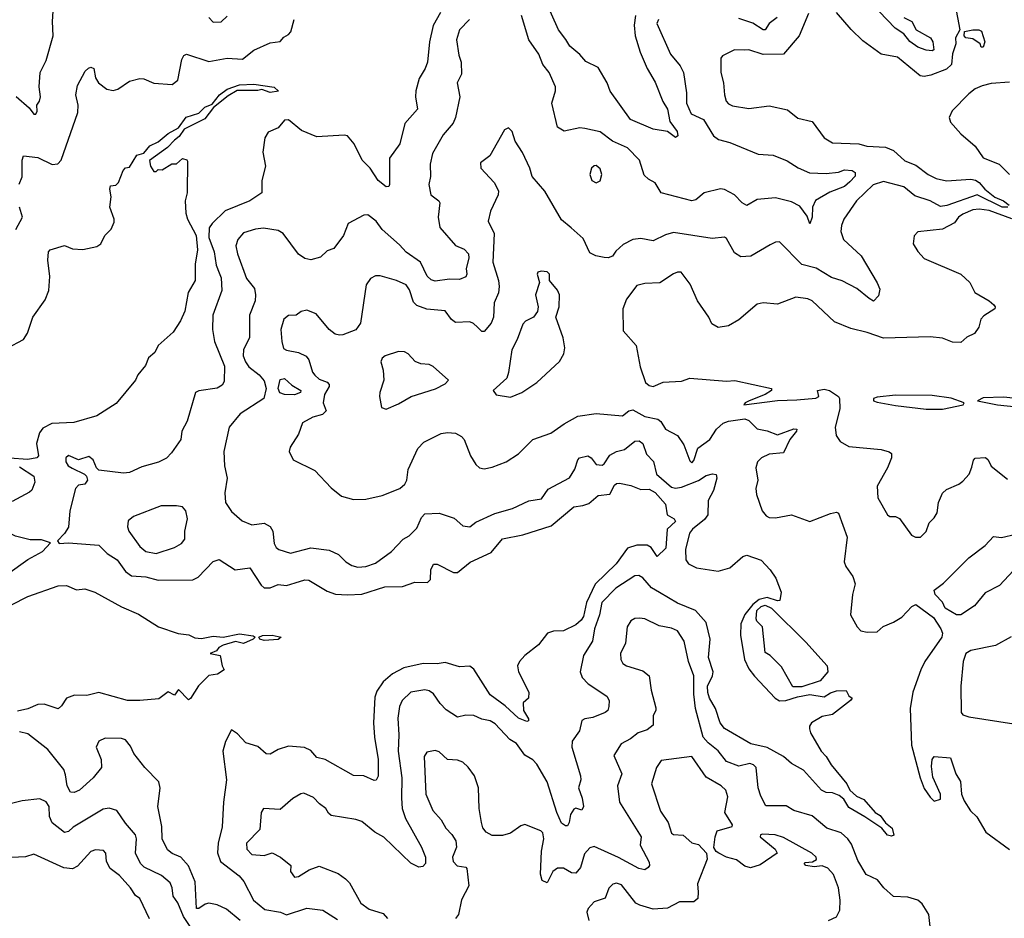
# Model space of a CAD drawing. Extents: x 1552294 to 1694791, y 811929 to 917222.
# Tile 412 of 643: x 1654996 to 1659829, y 835016 to 839424. Entities that reach past the tile are written whole.
import ezdxf

# ---------------------------------------------------------------- set-up
doc = ezdxf.new("R2010")
doc.units = 0

msp = doc.modelspace()

# ---------------------------------------------------------------- linework, layer by layer
at = {"layer": '0CON10XD'}
for points in [[(1658018.9, 839445), (1658012.6, 839397.4), (1658016.3, 839345), (1658040.9, 839265), (1658076.2, 839185), (1658115, 839118), (1658152.4, 839022.4), (1658175.6, 838985), (1658186.2, 838925), (1658222.5, 838875), (1658226, 838855), (1658215, 838846.7), (1658175, 838876.2), (1658105, 838887.5), (1657994.3, 838935), (1657893.8, 839073.8), (1657879.6, 839115), (1657835, 839188.8), (1657775, 839219.4), (1657745, 839253.6), (1657695.7, 839295), (1657676.8, 839326.8), (1657640.8, 839375), (1657565.3, 839545)], [(1654977.7, 839047.7), (1655041.7, 838991.7), (1655065, 838961.2), (1655075, 838960), (1655081.2, 838975), (1655079.2, 839005), (1655093.1, 839025), (1655097.9, 839045), (1655091.1, 839095), (1655095.8, 839165), (1655126, 839224), (1655160.4, 839345), (1655157.1, 839415), (1655162.3, 839492.3)], [(1659587.1, 839495), (1659611.2, 839375), (1659590, 839335), (1659590.8, 839305), (1659575, 839256.2), (1659569.2, 839205), (1659545, 839181.6), (1659468.7, 839151.3), (1659435, 839145.3), (1659415, 839149.1), (1659305, 839240.5), (1659224.2, 839255), (1659135, 839320.8), (1659076.7, 839376.7), (1659005, 839459.5)], [(1657061, 839459), (1657025.2, 839395), (1657007.3, 839315), (1656997.3, 839215), (1656986.7, 839185), (1656955.8, 839135), (1656940, 839075), (1656938, 839045), (1656949.2, 838985), (1656886.9, 838915), (1656862.3, 838815), (1656811.5, 838745), (1656811.5, 838695), (1656811.2, 838615), (1656807.5, 838605), (1656795, 838604.2), (1656755, 838635.7), (1656715.8, 838695.8), (1656677.5, 838735), (1656638.2, 838815), (1656605, 838854.4), (1656588, 838858), (1656455, 838849.5), (1656379.7, 838879.7), (1656315, 838933.2), (1656295, 838931.5), (1656265, 838892.9), (1656215, 838872.5), (1656198.5, 838845), (1656189.4, 838775), (1656201.9, 838705), (1656184.7, 838635.3), (1656185, 838574.2), (1656125.8, 838535), (1656005, 838486.5), (1655940.4, 838425), (1655926.4, 838403.6), (1655924.8, 838355), (1655950.8, 838285), (1655960.6, 838220.6), (1655975, 838182), (1655985, 838157.5), (1655988.5, 838095), (1655943.9, 837975), (1655942.9, 837905), (1655952, 837845), (1656000.9, 837725), (1656000.2, 837649.8), (1655989.1, 837630.9), (1655965, 837616.9), (1655875, 837603.3), (1655859.2, 837595), (1655817.1, 837455), (1655792, 837405), (1655786.2, 837365), (1655741.3, 837298.7), (1655716.3, 837273.7), (1655676.9, 837253.1), (1655595, 837231.2), (1655535, 837203.5), (1655505, 837199.5), (1655384.5, 837214.5), (1655372.5, 837225), (1655356.9, 837265), (1655335, 837281.1), (1655285, 837264.5), (1655235, 837286.9), (1655222.9, 837275), (1655221.5, 837255), (1655233.5, 837235), (1655253.9, 837223.9), (1655314, 837195), (1655324, 837185), (1655328, 837165), (1655315, 837146), (1655285, 837140), (1655270, 837125), (1655241.5, 837015), (1655235.6, 836935), (1655216.5, 836903.5), (1655181.7, 836868.3), (1655190, 836855), (1655235, 836857.5), (1655385, 836846.1), (1655425.2, 836805.2), (1655474.6, 836775), (1655515, 836717.8), (1655545.4, 836695.4), (1655615, 836690.4), (1655675, 836675.3), (1655845, 836675.6), (1655871.1, 836688.9), (1655945, 836765.6), (1655975, 836775.6), (1656053.3, 836725), (1656125, 836735.8), (1656180.3, 836650.3), (1656195, 836637.3), (1656225, 836637.1), (1656265, 836653.1), (1656305, 836648.8), (1656348.6, 836661.4)], [(1655924.5, 839435), (1655945, 839412.5), (1655985, 839413.1), (1656015, 839442)], [(1658131.1, 839425), (1658122.9, 839405), (1658191.1, 839255), (1658237.2, 839197.2), (1658253.9, 839165), (1658269.4, 839065), (1658269.5, 839015), (1658292.5, 838962.5), (1658352, 838935), (1658400.9, 838855), (1658426.7, 838836.7), (1658481.1, 838821.1), (1658620, 838765), (1658695, 838760), (1658762.2, 838732.2), (1658817.1, 838697.1), (1658872.4, 838672.4), (1658955, 838668.8), (1659015, 838676.5), (1659045, 838687.8), (1659082.5, 838685), (1659097.5, 838675), (1659096.7, 838656.7), (1659071.1, 838628.9), (1659044.4, 838605), (1658972.6, 838577.4), (1658902.5, 838537.5), (1658887.1, 838505), (1658885.4, 838454.6), (1658875, 838422.5), (1658860.5, 838460.5), (1658825, 838509.4), (1658785, 838530.4), (1658705, 838550.6), (1658615, 838542.5), (1658565, 838513.3), (1658541.5, 838525), (1658505, 838565.3), (1658455, 838590.8), (1658435, 838594.2), (1658355, 838575.4), (1658315, 838540.5), (1658294.5, 838535.5), (1658145, 838574.4), (1658115, 838623.8), (1658081.5, 838641.5), (1658061.4, 838661.4), (1658038.9, 838735), (1657979.4, 838795), (1657905, 838827.8), (1657845, 838873.3), (1657769.1, 838890.9), (1657745, 838893.8), (1657667.9, 838877.9), (1657636.2, 838896.2), (1657607.1, 839015), (1657626.2, 839075), (1657626.4, 839095), (1657595.4, 839165), (1657563.6, 839205), (1657543.6, 839255), (1657494.6, 839324.6), (1657459.2, 839445)], [(1658867.5, 839455), (1658822.5, 839345), (1658745.6, 839255), (1658645, 839252.8), (1658575, 839275.5), (1658555, 839274), (1658505, 839275.8), (1658445, 839247.5), (1658436.7, 839235), (1658436.9, 839165), (1658450.8, 839115), (1658455.8, 839055), (1658464.3, 839025), (1658475, 839011.4), (1658495, 839002.2), (1658575, 838988.9), (1658675, 839001.1), (1658765, 838982.5), (1658815, 838941.1), (1658885, 838924.3), (1658944.7, 838844.7), (1658985, 838820), (1659115, 838814.4), (1659153.9, 838803.9), (1659245, 838798.4), (1659285, 838782.3), (1659341.2, 838731.2), (1659395, 838711.1), (1659455, 838664.1), (1659494.4, 838645), (1659545, 838633.8), (1659665, 838642.1), (1659687.6, 838637.6), (1659705, 838626.1), (1659733, 838593), (1659782.9, 838552.9), (1659825, 838535.3), (1659853.3, 838515)], [(1659335, 839434.1), (1659374.8, 839414.8), (1659395.4, 839375), (1659467, 839335), (1659477.2, 839315), (1659483.3, 839276.7), (1659475, 839272.1), (1659445.8, 839274.2), (1659405, 839288.7), (1659365, 839317), (1659335.8, 839355), (1659292.9, 839382.9), (1659215.3, 839465)], [(1654993.1, 838616.9), (1655007.4, 838652.6), (1655007.8, 838735), (1655015, 838756.2), (1655085, 838748.6), (1655155, 838714.4), (1655182.5, 838717.5), (1655199.4, 838735), (1655281.9, 838968.1), (1655283.2, 839005), (1655272.1, 839055), (1655279.3, 839100.7), (1655317.9, 839172.1), (1655333, 839187), (1655345, 839192), (1655359.2, 839185), (1655368.6, 839138.6), (1655382.9, 839115), (1655423.1, 839083.1), (1655455, 839076.7), (1655477, 839083), (1655535, 839123.1), (1655585, 839135.6), (1655605, 839133.5), (1655655, 839112.7), (1655745, 839105.8), (1655772.2, 839127.8), (1655791.2, 839228.8), (1655801.9, 839248.1), (1655815, 839254.4), (1655925, 839219.1), (1656015, 839234.6), (1656089.3, 839230.7), (1656145, 839274.2), (1656225, 839310.6), (1656275, 839316.7), (1656292.3, 839337.7), (1656315, 839351.2), (1656327.1, 839365), (1656342.9, 839425)], [(1657203.1, 839425), (1657154.4, 839375), (1657140.6, 839325), (1657150.6, 839250.6), (1657162, 839215), (1657163.9, 839156.1), (1657143.8, 839115), (1657155.6, 839045), (1657135.4, 838945), (1657122.9, 838917.1), (1657075, 838859.2), (1657021.7, 838768.3), (1657011.1, 838715), (1657012.7, 838655), (1657003.3, 838615), (1657014.6, 838564.6), (1657052.9, 838535), (1657057.3, 838525), (1657049.2, 838455), (1657057.5, 838405), (1657135, 838315.6), (1657178.1, 838298.1), (1657198.1, 838275), (1657200, 838255), (1657187.3, 838202.7), (1657191.1, 838175), (1657185, 838161.9), (1657155, 838149.6), (1657105, 838150.6), (1657035, 838141.8), (1657015, 838147.5), (1656996.7, 838166.7), (1656962.9, 838235), (1656893, 838283), (1656860.4, 838320.4), (1656775.4, 838395.4), (1656745.8, 838435), (1656705, 838467.1), (1656685, 838464.4), (1656608, 838425), (1656584.5, 838365), (1656537.9, 838302.1), (1656505, 838290), (1656471.7, 838258.3), (1656424.2, 838245.8), (1656395, 838253.3), (1656365, 838274.4), (1656288.5, 838375), (1656265, 838390), (1656191.8, 838401.8), (1656153.2, 838396.8), (1656095, 838378.5), (1656067.3, 838345), (1656056.2, 838315), (1656064.2, 838275), (1656108.9, 838155), (1656148.2, 838105), (1656154, 838075), (1656151.5, 838045), (1656124.6, 837975), (1656123.2, 837865), (1656094.7, 837805), (1656093.3, 837775), (1656103.5, 837745), (1656120.6, 837720.6), (1656171.3, 837681.3), (1656195, 837651.8), (1656205.9, 837615), (1656194.7, 837565.3), (1656078.8, 837491.2), (1656024.7, 837425.2), (1655998, 837305), (1656001.9, 837235), (1656013.6, 837175), (1656003.5, 837103.5), (1656006.1, 837056.1), (1656035, 837011.2), (1656087.5, 836965), (1656135, 836946), (1656195, 836954), (1656225, 836938), (1656238.9, 836915), (1656244.7, 836854.7), (1656254.5, 836835), (1656268, 836825), (1656325, 836807.1), (1656425, 836833.5), (1656515, 836822.2), (1656560.7, 836800.7), (1656596.2, 836765), (1656626.3, 836746.3), (1656655, 836738.7), (1656695, 836742.3), (1656742.2, 836757.8), (1656821.4, 836815), (1656878.6, 836875), (1656908.1, 836891.9), (1656945, 836929.6), (1656967.8, 836982.2), (1656985, 836999.4), (1657055, 837003.1), (1657127.9, 836977.9), (1657171.7, 836941.7), (1657205, 836936), (1657235, 836958.8), (1657327.6, 837002.4), (1657415, 837026.2), (1657495, 837063.8), (1657556.8, 837073.2), (1657589.4, 837120.6), (1657695, 837175.8), (1657720.5, 837219.5), (1657734.7, 837265), (1657744.4, 837275), (1657785, 837284.6), (1657800.5, 837275), (1657825, 837242.7), (1657855, 837238.8), (1657865.4, 837245), (1657892.3, 837287.7), (1657924.5, 837305.5), (1657964.8, 837315.2), (1658015, 837356.9), (1658037.2, 837357.3), (1658055, 837345.5), (1658072.3, 837292.3), (1658106.6, 837256.6), (1658121.8, 837195), (1658195, 837130.5), (1658215, 837125.5), (1658245, 837131.1), (1658327.1, 837162.9), (1658365, 837188.1), (1658396.1, 837196.1), (1658415, 837192.5), (1658418, 837175), (1658401.9, 837115), (1658374.5, 837065), (1658373.9, 836995), (1658357.8, 836972.2), (1658298.8, 836925), (1658283.8, 836905), (1658263.8, 836825), (1658265.5, 836775), (1658278.1, 836755), (1658317.5, 836735), (1658425, 836719.2), (1658481.5, 836735), (1658545, 836790), (1658565, 836796.7), (1658635, 836772.2), (1658680, 836725), (1658707.8, 836685), (1658734.2, 836615), (1658726.2, 836575), (1658715, 836572.9), (1658665, 836589.6), (1658625, 836580.4), (1658593.8, 836555), (1658555, 836505.5), (1658535, 836460), (1658534.7, 836405.2), (1658554.3, 836285), (1658575, 836239.4), (1658603.2, 836203.2), (1658703.6, 836095), (1658725, 836083.1), (1658756.6, 836083.4), (1658813, 836103), (1658875, 836113.1), (1658945, 836102.5), (1658975, 836122.5), (1659005, 836131.9), (1659053, 836133), (1659065, 836107.5), (1659082.5, 836095), (1659073.3, 836085), (1658985, 836015.4), (1658934.1, 836005.9), (1658882.5, 835975), (1658871.8, 835958.2), (1658872.2, 835945), (1658877.8, 835925), (1658930, 835835), (1658955, 835810), (1658978.3, 835768.3), (1659056, 835675), (1659071.2, 835645), (1659104, 835615), (1659138.9, 835598.9), (1659195, 835534.3), (1659219.6, 835519.6), (1659245, 835484.3), (1659278.3, 835458.3), (1659286.8, 835423.2), (1659275, 835418.8), (1659255, 835423.2), (1659227.5, 835457.5), (1659144.1, 835514.1)], [(1658713.1, 839435), (1658673.8, 839406.2), (1658655, 839374.6), (1658645, 839373.6), (1658595, 839406.4), (1658525, 839430)], [(1659725, 839290), (1659715, 839290), (1659710, 839305), (1659675, 839330), (1659640, 839335), (1659632.5, 839345), (1659633.3, 839366.7), (1659675, 839373.8), (1659703.6, 839373.6), (1659717.3, 839367.3), (1659732.5, 839315), (1659725, 839290)], [(1654935, 837812.5), (1655014.2, 837855.8), (1655034.3, 837885.7), (1655060.8, 837965), (1655120.5, 838049.5), (1655139.4, 838095), (1655144.4, 838164.4), (1655134.4, 838245), (1655138, 838285), (1655145.7, 838294.3), (1655215, 838316), (1655255, 838300), (1655305, 838296), (1655375, 838312), (1655393.3, 838325), (1655413.8, 838365), (1655444.1, 838395.9), (1655460, 838430), (1655460, 838445), (1655438.5, 838505), (1655444.3, 838555.7), (1655437.5, 838592.5), (1655441.7, 838608.3), (1655467, 838613), (1655480, 838625), (1655503.3, 838685), (1655515, 838697.5), (1655535, 838700), (1655570, 838760), (1655605, 838769.4), (1655634, 838806), (1655675, 838825.5), (1655724.4, 838865.6), (1655776, 838894), (1655813.3, 838946.7), (1655875, 838965.3), (1655904.8, 838995.2), (1655940.9, 839009.1), (1655977.1, 839055), (1656015, 839082.8), (1656075, 839104.7), (1656145, 839108.4), (1656245, 839092.5), (1656266.3, 839073.7), (1656225, 839067.2), (1656185, 839082.3), (1656165, 839077.1), (1656063.7, 839076.4), (1656019.6, 839050.4), (1655947, 838993), (1655905, 838937.7), (1655803.2, 838886.8), (1655778.4, 838851.6), (1655756.2, 838833.8), (1655722.1, 838797.9), (1655633.3, 838733.3), (1655637.5, 838705), (1655655, 838680), (1655665, 838680), (1655675, 838690), (1655695, 838687.5), (1655743, 838717), (1655765, 838717.5), (1655795, 838742.5), (1655816.7, 838736.7), (1655819.3, 838729.3), (1655817.5, 838575), (1655807.5, 838535), (1655811.4, 838475), (1655819.2, 838445), (1655862.3, 838365), (1655868.8, 838295), (1655857.2, 838225), (1655856.9, 838145), (1655822.7, 838085), (1655806.2, 837995), (1655785, 837946), (1655748.6, 837891.4), (1655675, 837826.2), (1655658.9, 837791.1), (1655628, 837765), (1655612.9, 837727.1), (1655575, 837682.5), (1655563.8, 837655), (1655469.3, 837540.7), (1655375, 837481.2), (1655262.2, 837447.8), (1655153.3, 837443.3), (1655109.9, 837420.1), (1655092.9, 837397.1), (1655077.7, 837345), (1655087.5, 837285), (1655079.2, 837275), (1655035, 837267.2), (1654946.2, 837273.8)], [(1659855, 839117.5), (1659765, 839111.5), (1659719.6, 839100.4), (1659685.8, 839085), (1659655, 839060.6), (1659573.2, 838976.8), (1659558, 838945), (1659565, 838921.2), (1659615, 838863.8), (1659685, 838803.8), (1659725.7, 838745.7), (1659804.2, 838715), (1659853.9, 838663.9)], [(1659846.3, 838503.7), (1659818.9, 838505), (1659695, 838564.9), (1659547.3, 838512.7), (1659515, 838508), (1659465, 838535.4), (1659390.3, 838560.3), (1659335, 838604.8), (1659235, 838629.7), (1659185, 838614.7), (1659102.9, 838535), (1659041.4, 838445), (1659029.2, 838415), (1659025.8, 838385), (1659040, 838345), (1659125.6, 838265), (1659205, 838133.8), (1659217.5, 838102.5), (1659210.7, 838069.3), (1659186.4, 838043.6), (1659165, 838056), (1659104.8, 838104.8), (1659032.2, 838142.2), (1658980, 838160), (1658905, 838205.4), (1658835, 838222.5), (1658725, 838333.8), (1658705, 838332), (1658679.7, 838320.3), (1658585, 838264), (1658535, 838260), (1658505, 838280), (1658465, 838350), (1658455, 838358), (1658395, 838351.4), (1658205, 838380.5), (1658165, 838368.9), (1658105, 838339.4), (1658045, 838351.2), (1658005, 838346.4), (1657958.5, 838321.5), (1657921.3, 838288.7), (1657905, 838264.4), (1657885, 838256.4), (1657865, 838256.8), (1657824, 838265), (1657795, 838280.6), (1657761.4, 838351.4), (1657702.2, 838402.2), (1657655, 838442), (1657573.2, 838583.2), (1657510.8, 838655), (1657500, 838695), (1657463.4, 838773.4), (1657428.3, 838828.3), (1657413.8, 838875), (1657395, 838893.8), (1657375, 838883.8), (1657304, 838756), (1657258.3, 838721.7), (1657260, 838695), (1657325, 838626.2), (1657346, 838585), (1657344, 838565), (1657307.5, 838485), (1657295.8, 838435), (1657325.4, 838375.4), (1657318.2, 838235), (1657346.4, 838145), (1657348.6, 838115), (1657345.3, 838084.8), (1657325.4, 838035), (1657321.5, 837965), (1657310.4, 837935), (1657275, 837894.4), (1657264, 837895), (1657242.2, 837915), (1657224, 837934), (1657205, 837942.5), (1657135, 837938.6), (1657115, 837954), (1657085, 837995.8), (1656995, 838004.6), (1656945, 838022.2), (1656928.5, 838038.5), (1656909.5, 838099.5), (1656892.9, 838122.9), (1656845, 838145.3), (1656765, 838167.8), (1656742.2, 838167.8), (1656717.5, 838155), (1656697, 838123), (1656668.1, 837935), (1656645, 837902.5), (1656581.7, 837878.3), (1656565, 837875.7), (1656545, 837881.4), (1656515, 837903.8), (1656451.8, 837981.8), (1656405, 837999.5), (1656377.5, 837992.5), (1656353.3, 837975), (1656315, 837973.1), (1656292, 837955), (1656278.3, 837905), (1656282.2, 837845), (1656291.5, 837811.5), (1656305, 837802.1), (1656365, 837792), (1656402.7, 837772.7), (1656414.5, 837755), (1656433.8, 837695), (1656445, 837680), (1656465, 837661.3), (1656505, 837645.2), (1656514.1, 837635), (1656514.7, 837625), (1656492.5, 837585), (1656486, 837545), (1656499.5, 837505), (1656482.4, 837487.6), (1656435, 837474.5), (1656383.9, 837446.1), (1656365, 837390), (1656323, 837327), (1656318.8, 837305), (1656338, 837265), (1656445, 837212.5), (1656525, 837126.7), (1656575, 837086.7), (1656635, 837070.6), (1656695, 837071.8), (1656775, 837090), (1656862, 837125), (1656886, 837145), (1656896.2, 837165), (1656902.8, 837217.2), (1656949.5, 837320.5), (1656979.1, 837350.9), (1657065, 837394.4), (1657095, 837398.9), (1657135, 837395.5), (1657165, 837379.4), (1657176.7, 837365), (1657208.1, 837285), (1657235, 837242), (1657253.3, 837225), (1657275, 837221.1), (1657315, 837228.2), (1657383.8, 837255), (1657443.8, 837295), (1657515, 837364), (1657603.3, 837395), (1657668, 837442), (1657735, 837479.4), (1657825, 837492.9), (1657955, 837480), (1657985, 837505.6), (1658005, 837509.4), (1658065, 837477.5), (1658128.8, 837465), (1658142.9, 837452.9), (1658165, 837415.6), (1658224.6, 837384.6), (1658255, 837339.2), (1658285, 837260.6), (1658295, 837250.9), (1658305, 837261.9), (1658325, 837322.9), (1658382.7, 837365), (1658416.2, 837415), (1658448.2, 837445), (1658474.2, 837455), (1658555, 837466.7), (1658575, 837458.5), (1658585.9, 837445.9), (1658615, 837416.4), (1658665, 837406.6), (1658715, 837387.8), (1658795, 837416.6), (1658810, 837415), (1658809.3, 837405), (1658776.8, 837365), (1658745, 837299.4), (1658675, 837293.2), (1658637.3, 837275), (1658617.5, 837255), (1658608.8, 837225), (1658619.2, 837165), (1658609.2, 837125), (1658612.3, 837095), (1658640.8, 837015), (1658660.3, 836990.3), (1658675, 836981.4), (1658705, 836980), (1658785, 836994.4), (1658875, 836962.9), (1658975, 837001.2), (1659005, 837008.8), (1659015, 837003.3), (1659057.3, 836885), (1659042.5, 836765), (1659051.7, 836741.7), (1659085, 836693.3), (1659096.8, 836656.8), (1659084.3, 836605), (1659073.8, 836505), (1659105.9, 836445.9), (1659125, 836426.7), (1659155, 836420), (1659205, 836421.4), (1659233.4, 836446.6), (1659285, 836467.8), (1659325, 836493.6), (1659375, 836545.4), (1659395, 836555.4), (1659480.8, 836490.8), (1659517.7, 836435), (1659525.5, 836415), (1659521.6, 836395), (1659438.3, 836275), (1659418.3, 836235), (1659379.3, 836125), (1659366.6, 836045), (1659374, 835865), (1659415, 835704), (1659435, 835652), (1659465, 835610), (1659485, 835590), (1659515, 835600), (1659516, 835624), (1659478.4, 835708.4), (1659471.1, 835761.1), (1659474.5, 835795.5), (1659485, 835808.8), (1659565, 835803.3), (1659590.8, 835725), (1659613.6, 835686.4), (1659619.2, 835625), (1659632.1, 835592.1), (1659663.5, 835543.5), (1659694.1, 835514.1), (1659738.3, 835438.3), (1659853.6, 835353.6)], [(1657825, 838624.3), (1657845, 838634), (1657853.8, 838665), (1657845, 838692.9), (1657825, 838708.2), (1657815, 838707.3), (1657801.8, 838695), (1657794.6, 838665), (1657804.6, 838634.6), (1657825, 838624.3)], [(1654976.7, 838395), (1655009.4, 838455), (1654995, 838504)], [(1659865, 838447), (1659755, 838487.6), (1659705, 838495.3), (1659675, 838490.7), (1659625, 838469.7), (1659604.4, 838455), (1659585, 838428), (1659525, 838396.2), (1659405, 838383.3), (1659386.1, 838363.9), (1659382, 838325), (1659405, 838286.2), (1659435, 838252), (1659615.4, 838175.4), (1659658.8, 838135), (1659683.8, 838085), (1659754, 838045), (1659777.5, 838025), (1659784.2, 838015), (1659782.5, 838005), (1659728.8, 837971.2), (1659714.2, 837955), (1659704.2, 837915), (1659682.5, 837885), (1659645, 837866.7), (1659615, 837841.2), (1659575, 837842.7), (1659525, 837862.2), (1659465, 837868), (1659235, 837861.9), (1659155, 837890), (1659075, 837909.2), (1658995, 837942.5), (1658885, 838045.6), (1658864.6, 838054.6), (1658805, 838062.5), (1658715, 838029.1), (1658645, 838034.4), (1658615, 838028.1), (1658525, 837952), (1658475, 837922), (1658423.9, 837913.9), (1658392.7, 837932.7), (1658378.8, 837965), (1658323.1, 838045), (1658287, 838127), (1658242.5, 838185), (1658225, 838185.6), (1658205, 838176.9), (1658137.2, 838132.8), (1658065, 838129.4), (1658025, 838120.8), (1657975, 838053.8), (1657956.7, 838005), (1657957.7, 837897.7), (1658022.5, 837825), (1658041.4, 837721.4), (1658067.5, 837645), (1658085, 837630), (1658105, 837624), (1658153.8, 837646.2), (1658245, 837651.4), (1658285, 837666), (1658465, 837650), (1658505.8, 837654.2), (1658686.7, 837615), (1658686.2, 837605), (1658655.2, 837584.8), (1658577.1, 837555), (1658556.2, 837545), (1658550, 837535), (1658715, 837555.2), (1658809.6, 837559.6), (1658902.9, 837567.1), (1658918.9, 837575), (1658911.2, 837605), (1658945, 837611.8), (1658970.6, 837605), (1659015, 837575.6), (1659019.5, 837565), (1659022.1, 837515), (1658997.8, 837425), (1659004.2, 837384.2), (1659023.8, 837355), (1659065, 837330), (1659225, 837315.6), (1659264.3, 837304.3), (1659275.5, 837295.5), (1659275.7, 837275), (1659255.6, 837225), (1659204.6, 837135), (1659208.3, 837078.3), (1659255.8, 836995.8), (1659266.2, 836986.2), (1659295, 836986.2), (1659315, 836976.7), (1659373.8, 836895), (1659392.5, 836885), (1659416.7, 836885), (1659445, 836912.5), (1659460, 836955), (1659485, 836980), (1659499.2, 837005), (1659505.7, 837055), (1659525, 837102), (1659545, 837119.2), (1659605, 837145.6), (1659625, 837160.6), (1659656.7, 837195), (1659669.4, 837229.4), (1659676.9, 837263.1), (1659685, 837273.8), (1659735.8, 837275.8), (1659750, 837265), (1659765, 837233.8), (1659845, 837170)], [(1657405, 837572.5), (1657460, 837595), (1657535, 837644), (1657645, 837747.5), (1657666.9, 837785), (1657671.9, 837815), (1657663.7, 837863.7), (1657627.5, 837965), (1657643.1, 838015), (1657645.5, 838075), (1657635, 838098), (1657596.7, 838145), (1657595.8, 838175), (1657585, 838186.7), (1657555, 838190), (1657538.8, 838185), (1657536, 838175), (1657548, 838135), (1657527.1, 838075), (1657540, 838015), (1657537.7, 837992.3), (1657518, 837965), (1657478, 837945), (1657465, 837930), (1657437.8, 837855), (1657412.2, 837805), (1657395.9, 837694.1), (1657386.2, 837665), (1657320, 837605), (1657335, 837583.8), (1657405, 837572.5)], [(1656795, 837513.3), (1656855, 837538.8), (1656917.5, 837575), (1657036.8, 837613.2), (1657085, 837637.5), (1657100, 837655), (1657025, 837722), (1657005, 837732), (1656965, 837736), (1656937.3, 837747.3), (1656902, 837785), (1656885, 837794.3), (1656855, 837796.9), (1656790, 837775), (1656775.7, 837764.3), (1656768, 837745), (1656780, 837705), (1656782.5, 837655), (1656763.3, 837595), (1656762.5, 837575), (1656771.7, 837521.7), (1656795, 837513.3)], [(1656345, 837584.5), (1656295.7, 837585.7), (1656273, 837593), (1656265.2, 837615), (1656275, 837659.5), (1656295, 837663.9), (1656331.9, 837631.9), (1656375, 837605.6), (1656373.5, 837595), (1656345, 837584.5)], [(1659445, 837512.9), (1659525, 837513.5), (1659627.5, 837535), (1659631.2, 837545), (1659568, 837568), (1659475, 837580), (1659295, 837582.5), (1659205, 837572.6), (1659186.5, 837565), (1659187.5, 837555), (1659205, 837547.5), (1659295, 837530.9), (1659445, 837512.9)], [(1659935, 837560.8), (1659825, 837572.5), (1659725, 837569.2), (1659696.7, 837555), (1659795, 837534.8), (1659985.6, 837514.4)], [(1654995, 837230.4), (1655064.4, 837185), (1655070.8, 837155), (1655055, 837116.7), (1655044.5, 837105.5), (1654958.8, 837061.2)], [(1656348.6, 836661.4), (1656395, 836675.9), (1656415, 836675.3), (1656505, 836620.9), (1656546.6, 836606.6), (1656605, 836602.7), (1656675, 836605.5), (1656788.6, 836641.4), (1656875, 836643.9), (1656935, 836665.5), (1656997.5, 836662.5), (1657012.5, 836677.5), (1657013.8, 836725), (1657026.6, 836753.4), (1657045, 836753.3), (1657125, 836711.9), (1657145, 836712.2), (1657207.3, 836762.7), (1657310.1, 836809.9), (1657365, 836877.9), (1657465, 836897.3), (1657605, 836941), (1657715, 837034.8), (1657759.3, 837040.7), (1657789, 837051), (1657835, 837090.5), (1657893.2, 837096.8), (1657915, 837140.6), (1657925, 837149.1), (1657940.3, 837150.3), (1657995, 837138.6), (1658045, 837119.2), (1658085, 837120.5), (1658114.6, 837105), (1658165, 837046.9), (1658174.7, 836995), (1658208.5, 836975), (1658215, 836962.5), (1658174.7, 836925), (1658168.1, 836831.9), (1658125, 836790), (1658095.2, 836835.2), (1658075.9, 836845.9), (1658025, 836846.1), (1657979.2, 836830.8), (1657923.2, 836755), (1657820.9, 836655), (1657777.8, 836565), (1657763.5, 836496.5), (1657752.4, 836477.6), (1657724.9, 836455.1), (1657665, 836426.3), (1657615.8, 836424.2), (1657587.1, 836415), (1657542.6, 836357.4), (1657475.6, 836305), (1657448.9, 836275), (1657440, 836255), (1657444.6, 836225), (1657494.2, 836125), (1657492.5, 836095), (1657467, 836073), (1657469.2, 836035), (1657492.5, 835995), (1657493.8, 835985), (1657485, 835980.6), (1657445, 835997.3), (1657378.7, 836058.7), (1657305, 836112.7), (1657225, 836237.8), (1657205, 836253.3), (1657155, 836249.5), (1657085, 836270), (1657045, 836263.3), (1656976.3, 836266.3), (1656880.6, 836245), (1656825, 836215.7), (1656780.2, 836175), (1656749.5, 836130.5), (1656739.3, 836100.7), (1656731.7, 835975), (1656736.6, 835905), (1656755.3, 835795.3), (1656755, 835712.5), (1656745, 835693.8), (1656735, 835692), (1656685, 835714), (1656635, 835715.8), (1656495, 835794.7), (1656455, 835803.8), (1656425, 835838.9), (1656393.8, 835853.8), (1656315, 835860), (1656265, 835844.5), (1656225, 835820.5), (1656205, 835823.3), (1656165, 835857.8), (1656106.4, 835876.4), (1656065, 835921.2), (1656035, 835940), (1656006.3, 835883.7), (1655992.7, 835835), (1656011.4, 835695), (1655995.9, 835585.9), (1655990, 835465), (1655970.2, 835385), (1655966.1, 835336.1), (1655982.2, 835295), (1656073.8, 835223.8), (1656096.4, 835196.4), (1656143.4, 835105), (1656198.8, 835058.8), (1656275.4, 835045.4), (1656305, 835033.3), (1656405, 835065.8), (1656483.3, 835055), (1656555, 835009.5)], [(1655665, 836804.6), (1655756.2, 836835), (1655790, 836855), (1655805.8, 836875), (1655806.7, 836915), (1655818.8, 836975), (1655810.8, 837015), (1655795, 837034), (1655765, 837040), (1655690.9, 837039.1), (1655555, 836987.1), (1655528.8, 836965), (1655524.2, 836935.8), (1655531.4, 836915), (1655585, 836839.4), (1655615, 836814.6), (1655665, 836804.6)], [(1654775, 836621.4), (1654815, 836622.7), (1654845, 836641.5), (1654895, 836689.2), (1654937.1, 836705), (1655035, 836776.7), (1655107.5, 836815), (1655147.5, 836857.5), (1655102.7, 836872.7), (1655047, 836873), (1654975, 836891.2), (1654875, 836939), (1654855, 836938), (1654824.6, 836925), (1654669.5, 836770.5), (1654657.1, 836745), (1654651.8, 836715), (1654659.6, 836685), (1654695, 836646.1), (1654775, 836621.4)], [(1659615, 836504.1), (1659594.4, 836504.4), (1659537.9, 836537.9), (1659525, 836566.7), (1659489.1, 836605), (1659484.6, 836625), (1659530.5, 836659.5), (1659655.2, 836784.8), (1659735, 836844.5), (1659775, 836889.2), (1659815, 836884.6), (1659885, 836900)], [(1659920.2, 836770.2), (1659805, 836647.8), (1659735, 836612), (1659682.1, 836547.9), (1659615, 836504.1)], [(1659144.1, 835514.1), (1659065, 835560), (1659040.3, 835600.3), (1659018.9, 835618.9), (1658985, 835631.9), (1658955, 835633.5), (1658931.9, 835645), (1658843.2, 835743.2), (1658784.7, 835774.7), (1658745, 835810), (1658665, 835853.2), (1658585, 835871.4), (1658455, 835946.6), (1658434.2, 835975), (1658411, 836045), (1658381.8, 836095), (1658372.9, 836122.9), (1658372.5, 836155), (1658397.1, 836205), (1658400.1, 836225), (1658376.7, 836295), (1658384.8, 836385), (1658365, 836466.7), (1658312.2, 836525), (1658225, 836561.6), (1658135.5, 836614.5), (1658097.2, 836637.2), (1658055, 836686.4), (1658035, 836697.1), (1658015, 836696.2), (1657921.5, 836635), (1657853.2, 836565), (1657842.4, 836505), (1657817.1, 836435), (1657807.7, 836375), (1657762.9, 836305), (1657747.1, 836225), (1657756.8, 836196.8), (1657786.4, 836166.4), (1657878, 836105), (1657888.8, 836085), (1657887.5, 836055), (1657882.5, 836035), (1657868.8, 836025), (1657808.7, 836001.3), (1657770, 835995), (1657754.6, 835985.4), (1657743.1, 835935), (1657706.9, 835885), (1657705.3, 835855), (1657749.1, 835715), (1657750.8, 835695), (1657738.9, 835655), (1657756.5, 835605), (1657763.1, 835565), (1657755, 835546.2), (1657725, 835555.4), (1657715, 835551.8), (1657698.8, 835525), (1657693.6, 835485), (1657685, 835469.4), (1657675, 835468.9), (1657655, 835481.9), (1657631.8, 835535), (1657585, 835685.5), (1657535, 835772.2), (1657515, 835793.1), (1657475, 835815.8), (1657435, 835872.5), (1657402.1, 835892.1), (1657329.4, 835969.4), (1657305, 835984.4), (1657265, 835992.3), (1657225, 836010), (1657185, 836012.5), (1657145, 836001.9), (1657089.1, 836039.1), (1657059.7, 836069.7), (1657027.7, 836117.7), (1657005, 836132.1), (1656985, 836136.4), (1656915, 836125.6), (1656872.7, 836085), (1656860.9, 836055), (1656851.8, 835998.2), (1656857.4, 835915), (1656853.3, 835835), (1656871, 835705), (1656870.5, 835605), (1656873.2, 835555), (1656890.3, 835505), (1656967.9, 835365), (1656987.5, 835315), (1656987.8, 835285), (1656975, 835269.2), (1656955, 835266), (1656915, 835285.8), (1656783.2, 835413.2), (1656738.9, 835438.9), (1656675, 835490), (1656645, 835500.9), (1656525, 835520.4), (1656511.3, 835531.3), (1656498.1, 835555), (1656467.2, 835577.2), (1656438.3, 835608.3), (1656391.2, 835628.8), (1656375, 835626), (1656336.8, 835603.2), (1656275, 835550), (1656192.5, 835555), (1656181.2, 835535), (1656175, 835451.2), (1656109.2, 835385), (1656111.4, 835355), (1656135, 835328.6), (1656195, 835323.1), (1656235, 835336.2), (1656276.2, 835315), (1656326.2, 835275), (1656325.8, 835245), (1656345, 835218), (1656365, 835220.8), (1656416.6, 835253.4), (1656465, 835270.9), (1656558.8, 835235), (1656595, 835210), (1656615, 835190), (1656670.1, 835090.1), (1656711.3, 835061.3), (1656779.2, 835039.2), (1656801.1, 835015)], [(1654955, 836552.9), (1655035, 836594.3), (1655185, 836646.7), (1655225, 836648.6), (1655275, 836627.5), (1655315, 836632.5), (1655365, 836616.2), (1655495, 836543.8), (1655578.3, 836508.3), (1655676.7, 836445), (1655773.3, 836413.3), (1655826.1, 836406.1), (1655855, 836391.4), (1655888.7, 836388.7), (1655945, 836399.3), (1655995, 836395.3), (1656075, 836411.1), (1656141.1, 836401.1), (1656151.2, 836395), (1656141.2, 836385), (1656095, 836364.2), (1656055, 836374.2), (1655995, 836355.5), (1655972.5, 836345), (1655961.7, 836328.3), (1655930, 836315), (1655980, 836305), (1655990, 836255), (1656000, 836235), (1655966.4, 836213.6), (1655925, 836206.7), (1655873.3, 836156.7), (1655835, 836093.3), (1655825, 836087.5), (1655775, 836137.5), (1655755, 836110), (1655723.8, 836126.2), (1655678, 836092), (1655585, 836083.8), (1655525, 836084.6), (1655385, 836124.1), (1655325, 836109.2), (1655265, 836110.8), (1655225, 836095.5), (1655201.7, 836058.3), (1655185, 836043.3), (1655115.5, 836065.5), (1655085, 836064.6), (1655035, 836043.8), (1654985, 836032.1)], [(1658790.7, 836150.7), (1658735, 836250), (1658680, 836305), (1658655, 836320), (1658642.5, 836445), (1658613.9, 836473.9), (1658611.2, 836485), (1658614.2, 836525), (1658634.6, 836545.4), (1658655, 836552.2), (1658686.4, 836536.4), (1658855, 836369.6), (1658958.5, 836255), (1658963.3, 836225), (1658925, 836180.8), (1658835, 836151.9), (1658790.7, 836150.7)], [(1659471.2, 834915), (1659458.4, 835035), (1659425, 835087.5), (1659405, 835104.5), (1659355, 835119.1), (1659285, 835122.2), (1659237.1, 835165), (1659205.7, 835205), (1659150.6, 835230.6), (1659109.1, 835299.1), (1659079.2, 835379.2), (1659061.4, 835405), (1659028, 835435), (1658958.1, 835458.1), (1658885, 835517.8), (1658795, 835544.4), (1658757.3, 835567.3), (1658658.1, 835568.1), (1658633.2, 835615), (1658621.1, 835655), (1658610, 835755), (1658598, 835768), (1658580, 835775), (1658525, 835762.6), (1658464.7, 835784.7), (1658425, 835837.9), (1658375, 835876.2), (1658350.8, 835905), (1658313.1, 836045), (1658304.1, 836115), (1658304.5, 836205), (1658279.1, 836275), (1658257.5, 836375), (1658225, 836425.4), (1658195, 836439.1), (1658135, 836450.6), (1658065, 836484.2), (1658038.7, 836488.7), (1658015, 836486.7), (1657996, 836475), (1657978.1, 836445), (1657970, 836365), (1657945.6, 836315), (1657945.7, 836285), (1657956.4, 836266.4), (1657974, 836255), (1658055, 836229.1), (1658085.3, 836205.3), (1658095.5, 836135), (1658117.8, 836047.8), (1658118, 836035), (1658105, 836010), (1658105, 835964), (1658075, 835940.5), (1658030.8, 835925), (1657993.9, 835896.1), (1657948.1, 835871.9), (1657911.9, 835815), (1657950.7, 835725), (1657930.9, 835665), (1657940.7, 835585), (1658046.9, 835415), (1658041.5, 835375), (1658085, 835291.2), (1658086.5, 835275), (1658080.8, 835265), (1658065, 835252.9), (1658035, 835259.6), (1657935, 835314), (1657815, 835367.9), (1657795, 835361.5), (1657768.1, 835331.9), (1657749.1, 835265), (1657725, 835237.1), (1657705, 835239.5), (1657665, 835261.8), (1657635, 835261.8), (1657613.1, 835245), (1657585, 835189.2), (1657560.5, 835200.5), (1657553, 835233)], [(1656195, 836377.9), (1656173.8, 836385), (1656170, 836395), (1656187.3, 836402.7), (1656235, 836404.5), (1656280, 836395), (1656265, 836383.6), (1656195, 836377.9)], [(1659863, 836397), (1659785, 836353.3), (1659665, 836328.8), (1659640, 836315), (1659626.1, 836275), (1659615.9, 836155), (1659616.9, 836025), (1659625, 836013.1), (1659654.5, 836004.5), (1659875, 835970)], [(1656078.3, 835005), (1656011.1, 835061.1), (1655965, 835081.2), (1655925, 835089.2), (1655905.6, 835084.4), (1655875, 835063.3), (1655863.8, 835063.8), (1655857.8, 835195), (1655823.7, 835273.7), (1655786.7, 835315), (1655743.7, 835333.7), (1655720.8, 835350.8), (1655695.8, 835405), (1655693.8, 835466.2), (1655674, 835565), (1655686, 835654), (1655678.8, 835685), (1655609.4, 835755), (1655555.7, 835825), (1655539.7, 835859.7), (1655515, 835891.2), (1655495, 835897.5), (1655415, 835898.6), (1655384, 835885), (1655371.1, 835855), (1655395.6, 835795), (1655396.9, 835755), (1655357.1, 835705), (1655289.2, 835645), (1655263, 835633), (1655244.4, 835635), (1655228.2, 835665), (1655221.2, 835718.8), (1655212, 835745), (1655133.9, 835843.9), (1655035, 835920.9), (1654995, 835931.1)], [(1657553, 835233), (1657557, 835345), (1657568.7, 835405), (1657564.4, 835435), (1657553.8, 835445), (1657475, 835476), (1657455, 835470), (1657405, 835433.8), (1657365, 835422), (1657315, 835422), (1657285, 835438.8), (1657269.7, 835459.7), (1657262, 835485), (1657251.9, 835555), (1657248.5, 835655), (1657228.6, 835715), (1657197.4, 835757.4), (1657171.5, 835781.5), (1657145, 835792.1), (1657095, 835795.5), (1657055, 835833.1), (1657035, 835838.5), (1656995, 835831.2), (1656980.8, 835809.2), (1656988.8, 835625), (1657024.1, 835544.1), (1657065, 835499.2), (1657087.9, 835457.9), (1657117.4, 835427.4), (1657136, 835395), (1657139.2, 835365), (1657120.8, 835315), (1657122.9, 835295), (1657143.6, 835273.6), (1657185, 835266.7), (1657190.5, 835260.5), (1657200.5, 835175), (1657163.9, 835106.1), (1657150.5, 835035), (1657134.6, 835015.4)], [(1658965.5, 835004.5), (1659005, 835023.6), (1659021.1, 835055), (1659023.7, 835105), (1659015.6, 835165), (1658990.3, 835230.3), (1658962.3, 835262.3), (1658935, 835273.8), (1658895, 835268.6), (1658853.8, 835275), (1658846.7, 835285), (1658850.5, 835289.5), (1658887.9, 835292.1), (1658906.2, 835303.8), (1658904.6, 835315), (1658884.7, 835335), (1658745, 835412.1), (1658704, 835425), (1658641.9, 835428.1), (1658632.5, 835425), (1658631.1, 835415), (1658703.3, 835355), (1658713.8, 835335), (1658631.2, 835278.8), (1658582.9, 835262.9), (1658555, 835272), (1658515, 835302), (1658465, 835316.2), (1658427.5, 835335), (1658414, 835344), (1658403.6, 835363.6), (1658409.2, 835415), (1658419.2, 835445), (1658493.4, 835466.6), (1658493.8, 835475), (1658456.2, 835535), (1658471.7, 835611.7), (1658461.4, 835645), (1658439.2, 835665), (1658365, 835708.9), (1658295, 835809.4), (1658145, 835790.6), (1658121.1, 835755), (1658097.3, 835675), (1658141.3, 835541.3), (1658179.1, 835485), (1658195, 835432.9), (1658205, 835427.1), (1658253.2, 835423.2), (1658295, 835386.7), (1658328.3, 835378.3), (1658367.5, 835335), (1658370, 835305), (1658322.5, 835185), (1658325.7, 835144.3), (1658325, 835112.5), (1658305, 835096), (1658235, 835096), (1658175, 835066.2), (1658105, 835061.2), (1658039.5, 835079.5), (1658020.7, 835090.7), (1657949.9, 835179.9), (1657925, 835187.3), (1657907.3, 835182.7), (1657887.1, 835162.9), (1657869.4, 835115), (1657815, 835097.1), (1657785.5, 835064.5), (1657780, 835045), (1657789.2, 835005)], [(1655855, 834940.4), (1655800.2, 835025), (1655771.5, 835091.5), (1655749.1, 835125), (1655744.6, 835165), (1655735, 835190), (1655692.5, 835225), (1655607.3, 835267.3), (1655588.6, 835285), (1655564.1, 835335), (1655568.8, 835405), (1655564.7, 835425), (1655515, 835481.9), (1655472, 835545), (1655435, 835555.5), (1655405, 835551.5), (1655257.8, 835462.2), (1655235, 835442.3), (1655215, 835436.4), (1655155, 835484.4), (1655142.7, 835515), (1655140, 835565), (1655125, 835587.1), (1655095, 835602), (1655008.7, 835591.3), (1654875, 835558.9)], [(1655632.3, 835012.3), (1655585, 835113.3), (1655565, 835127.5), (1655540, 835165), (1655485, 835225.8), (1655440.6, 835260.6), (1655421.9, 835295), (1655419.2, 835335), (1655407.6, 835347.6), (1655368.3, 835351.7), (1655345, 835344.2), (1655279.2, 835270.8), (1655255, 835258.2), (1655213.1, 835263.1), (1655065, 835330), (1655025, 835316.5), (1654955.8, 835314.2)]]:
    msp.add_lwpolyline(points, dxfattribs=at)

doc.saveas('drawing.dxf')
